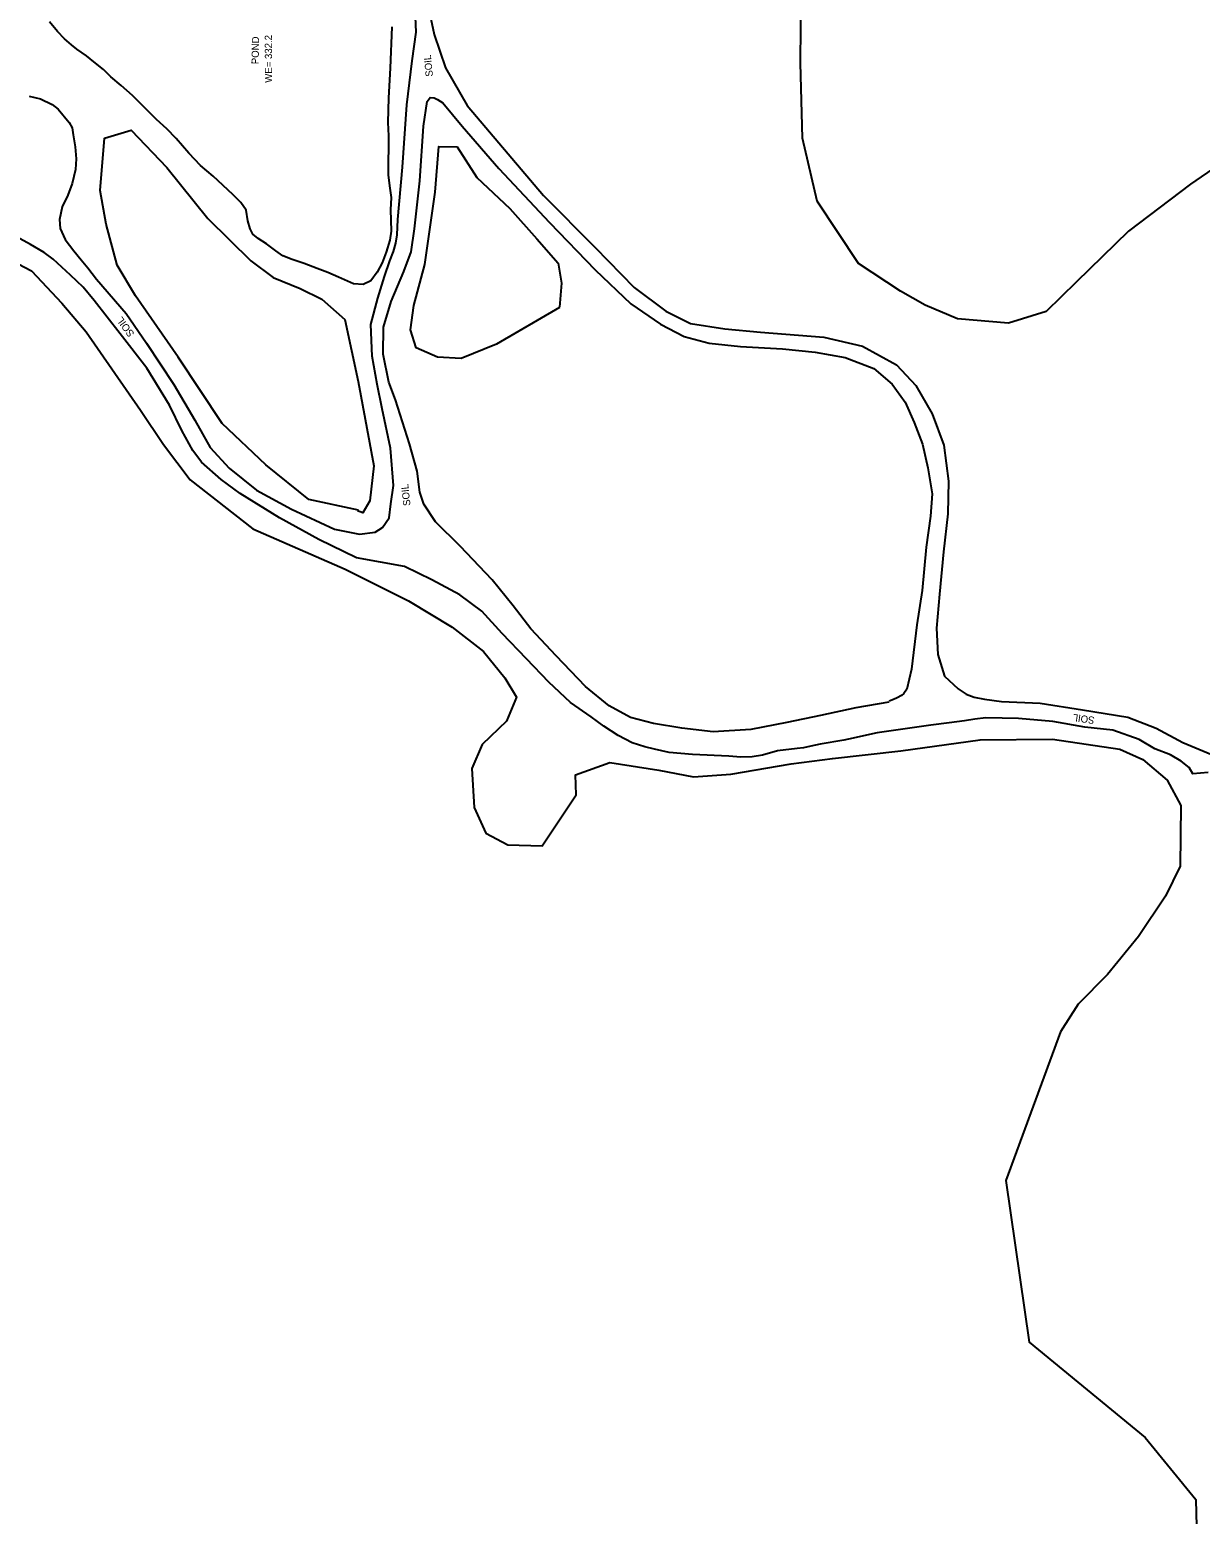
# Model space of a CAD drawing. Extents: x 2030130 to 2036320, y 723205 to 762423.
# Drawn here: x 2033347 to 2034000, y 740078 to 740906 of the extents above; entities that cross this region are included whole.
import ezdxf

# ---------------------------------------------------------------- set-up
doc = ezdxf.new("R2010")
doc.units = 0
for name, color, linetype in [('Draft_Station Labels Major', 7, 'Continuous'), ('Draft_Station Tics Major', 7, 'Continuous'), ('Old_Level_23', 7, 'Continuous'), ('Prop Alignment Horizontal', 7, 'Continuous'), ('Prop Alignment Vertical', 7, 'Continuous')]:
    doc.layers.add(name, color=color, linetype=linetype)

msp = doc.modelspace()

# ---------------------------------------------------------------- linework, layer by layer
at = {"layer": 'Draft_Station Labels Major'}
for points in [[(2033566.54, 740929.81), (2033572.17, 740903.4), (2033578.43, 740884.88), (2033590.52, 740863.79), (2033608.35, 740843.11), (2033633.19, 740813.76), (2033661.95, 740784.69), (2033683.8, 740762.35), (2033701.37, 740749.19), (2033715.11, 740742.3), (2033734.24, 740739.25), (2033754.21, 740737.44), (2033789.51, 740734.66), (2033811.04, 740729.74), (2033830.03, 740719.29), (2033840.87, 740707.76), (2033850.02, 740691.93), (2033856.56, 740674.44), (2033859.12, 740654.44), (2033858.72, 740636.2), (2033856.25, 740615.04), (2033853.99, 740591.3), (2033852.46, 740572.36), (2033853.12, 740557.73), (2033856.87, 740545.72), (2033864.55, 740538.55), (2033869.02, 740535.52), (2033873.4, 740533.92), (2033879.14, 740532.88), (2033888.61, 740531.59), (2033910.17, 740530.56), (2033933.88, 740526.93), (2033959.05, 740522.8), (2033974.88, 740516.7), (2033989.81, 740508.67), (2034005.32, 740502.21)], [(2033346.36, 740869.11), (2033352.69, 740867.5), (2033359.1, 740864.45), (2033362.52, 740861.81), (2033368.61, 740854.33), (2033370.23, 740851.43), (2033370.89, 740847.48), (2033371.97, 740840.79), (2033372.48, 740834.09), (2033372.07, 740828.09), (2033370.36, 740820.28), (2033367.81, 740813.77), (2033364.76, 740807.36), (2033363.19, 740800.36), (2033363.57, 740795.29), (2033366.38, 740789.22), (2033371.21, 740782.76), (2033375.27, 740777.81), (2033379.04, 740773.28), (2033383.93, 740767.03), (2033400.32, 740747.83), (2033411.81, 740731.37), (2033427, 740708.33), (2033438.76, 740688.43), (2033447.2, 740673.24), (2033457.87, 740661.59), (2033473.11, 740649.45), (2033492.64, 740638.71), (2033516.62, 740627.56), (2033530.54, 740624.87), (2033539.38, 740625.88), (2033543.42, 740628.6), (2033547.08, 740633.86), (2033548.1, 740641.73), (2033549.54, 740652), (2033547.79, 740672.84), (2033543.23, 740694.7), (2033540.39, 740708.53), (2033537.53, 740724), (2033536.88, 740741.65), (2033540.75, 740756.47), (2033544.48, 740768.45), (2033547.48, 740777.18), (2033549.56, 740782.53), (2033550.82, 740787.14), (2033551.47, 740791.83), (2033552, 740800.28), (2033554.59, 740829.43), (2033556.87, 740864.24), (2033559.96, 740888.73), (2033562.24, 740904.8), (2033561.86, 740913.37)], [(2033825.73, 740531.16), (2033807.38, 740527.94), (2033787.7, 740523.7), (2033768.93, 740519.74), (2033748.89, 740515.91), (2033727.89, 740514.65), (2033710.26, 740516.59), (2033694.5, 740519.18), (2033681.71, 740522.61), (2033669.85, 740529.07), (2033656.61, 740539.82), (2033640.26, 740556.89), (2033626.16, 740572.12), (2033616.24, 740584.83), (2033604.48, 740599.27), (2033586.74, 740618.17), (2033572.95, 740631.75), (2033566.44, 740641.5), (2033564.22, 740648.19), (2033562.73, 740659.95), (2033558.5, 740675.17), (2033550.58, 740699.73), (2033546.97, 740709.66), (2033543.82, 740725.18), (2033543.99, 740740.2), (2033548.27, 740754.48), (2033555.31, 740771.28), (2033559.29, 740782.19), (2033561.19, 740795.07), (2033564.13, 740821.9), (2033566.2, 740852.26), (2033568.29, 740866.12), (2033569.96, 740868.34), (2033572.27, 740868.12), (2033574.15, 740867.24), (2033577.05, 740865.43), (2033587.79, 740852.4), (2033608.25, 740828.71), (2033636.58, 740798.56), (2033661.98, 740772.31), (2033681.82, 740753.35), (2033698.52, 740741.84), (2033711.69, 740734.97), (2033725.58, 740731.27), (2033743.08, 740729.49), (2033766.47, 740728.17), (2033784.76, 740726.26), (2033801.36, 740723.27), (2033817.49, 740717.25), (2033827.59, 740708.55), (2033834.83, 740698.46), (2033839.86, 740687), (2033844.51, 740675.09), (2033847.61, 740661.84), (2033849.89, 740647.39), (2033848.98, 740634.79), (2033846.66, 740617.66), (2033844.39, 740593.33), (2033841.39, 740574.26), (2033838.51, 740549.63), (2033835.91, 740538.41), (2033834.19, 740536), (2033832.79, 740534.88), (2033830.39, 740533.57), (2033828.39, 740532.61), (2033825.91, 740531.67)], [(2034003.93, 740491.95), (2033995.35, 740491.09), (2033993.31, 740494.68), (2033988.94, 740498.22), (2033982.91, 740501.83), (2033974.13, 740505.1), (2033965.36, 740510.32), (2033950.68, 740515.48), (2033935.19, 740517.28), (2033917.22, 740520.35), (2033898.07, 740521.94), (2033879.82, 740522.44), (2033873.75, 740521.67), (2033868.09, 740520.78), (2033859.38, 740519.6), (2033849.14, 740518.32), (2033834.97, 740516.2), (2033819.28, 740513.98), (2033813.3, 740512.74), (2033805.93, 740511.14), (2033800.72, 740509.95), (2033787.44, 740507.8), (2033782.34, 740506.53), (2033778.22, 740505.75), (2033774.7, 740505.37), (2033763.7, 740503.95), (2033755.32, 740501.57), (2033749.66, 740500.68), (2033743.19, 740500.51), (2033736.49, 740500.98), (2033716.31, 740501.89), (2033703.36, 740503.1), (2033695.03, 740505.01), (2033689.65, 740506.21), (2033682.64, 740508.37), (2033674.85, 740512.51), (2033666.85, 740517.78), (2033659.83, 740523.05), (2033648.3, 740531.04), (2033636.16, 740542.22), (2033623.65, 740555.37), (2033610.17, 740569.5), (2033598.88, 740581.81), (2033586.54, 740591.01), (2033570.97, 740599.3), (2033555.56, 740606.75), (2033528.81, 740611.55), (2033507.89, 740621.92), (2033485.99, 740633.86), (2033464.05, 740647.54), (2033453.46, 740655.23), (2033442.46, 740664.98), (2033437.53, 740671.51), (2033431.51, 740682.69), (2033424.63, 740696.82), (2033411.96, 740717.42), (2033397.02, 740736.61), (2033382.5, 740755.2), (2033376.35, 740762.47), (2033369.34, 740769.2), (2033359.65, 740778.22), (2033354.67, 740781.93), (2033347.11, 740786.41), (2033339.31, 740790.65)]]:
    msp.add_lwpolyline(points, dxfattribs=at)
at = {"layer": 'Draft_Station Tics Major'}
for points in [[(2034090.77, 740912.54), (2034061.43, 740884.51), (2034043.54, 740860.82), (2034024.86, 740841.27), (2033994.03, 740819.98), (2033959.44, 740793.88), (2033930.21, 740765.29), (2033913.62, 740749.06), (2033892.64, 740742.52), (2033864.13, 740744.87), (2033846.09, 740752.54), (2033832.34, 740760.24), (2033808.89, 740775.84), (2033785.91, 740810.44), (2033777.61, 740845.7), (2033776.47, 740887.39), (2033776.98, 740928.62)], [(2033530.04, 740638.21), (2033502.38, 740644.23), (2033478.25, 740663.4), (2033453.97, 740686.45), (2033429.35, 740723.46), (2033405.65, 740757.72), (2033395.36, 740774.86), (2033389.25, 740797.67), (2033385.84, 740816.51), (2033388.27, 740845.63), (2033403.22, 740850.05), (2033423.17, 740829.3), (2033445.94, 740800.9), (2033469.96, 740777.22), (2033482.46, 740767.91), (2033497.47, 740761.81), (2033509.51, 740755.93), (2033522.4, 740744.55), (2033529.8, 740709.9), (2033538.59, 740662.85), (2033536.25, 740643.49), (2033532.47, 740636.72), (2033529.52, 740637.91)], [(2033642.09, 740751.15), (2033606.99, 740730.8), (2033587.29, 740722.74), (2033574.07, 740723.54), (2033562.18, 740728.67), (2033559.07, 740738.8), (2033560.77, 740752.38), (2033566.93, 740775.19), (2033572.69, 740815.47), (2033574.83, 740841.03), (2033585, 740840.83), (2033596.08, 740823.65), (2033614.36, 740806.37), (2033629.46, 740789.56), (2033641.43, 740775.87), (2033643.17, 740764.7), (2033642.2, 740751.45)], [(2033318.41, 740786.87), (2033347.64, 740771.59), (2033364.53, 740753.57), (2033378.1, 740737.65), (2033408.48, 740693.94), (2033421.31, 740674.75), (2033436.16, 740655.17), (2033471.03, 740627.72), (2033522.48, 740605.38), (2033557.85, 740587.57), (2033582.28, 740572.94), (2033599.7, 740559.31), (2033611.66, 740544.64), (2033618.18, 740533.99), (2033612.54, 740520.63), (2033599.06, 740507.53), (2033593.24, 740494.14), (2033594.48, 740472.35), (2033601.11, 740458.02), (2033613.26, 740451.57), (2033632.48, 740450.95), (2033651.39, 740479.52), (2033651.04, 740490.56), (2033670.18, 740497.53), (2033697.51, 740493.2), (2033716.93, 740489.5), (2033737.71, 740490.94), (2033771.3, 740496.77), (2033794.3, 740499.8), (2033832.49, 740503.98), (2033876.75, 740510.09), (2033917.01, 740510.57), (2033954.73, 740504.91), (2033967.53, 740499.17), (2033981.02, 740487.71), (2033988.6, 740473.56), (2033988.23, 740439.77), (2033980.13, 740423.02), (2033965.14, 740400.46), (2033947.75, 740379.21), (2033931.42, 740362.64), (2033921.49, 740347.29)], [(2033921.49, 740347.29), (2033891.02, 740264.35), (2033904.03, 740174.28), (2033968.69, 740121.12), (2033997.08, 740086.47), (2033997.5, 740071.47)]]:
    msp.add_lwpolyline(points, dxfattribs=at)
at = {"layer": 'Prop Alignment Horizontal'}
msp.add_lwpolyline([(2033548.58, 740907.75), (2033547.75, 740884.72), (2033546.75, 740868.16), (2033546.37, 740854.42), (2033546.81, 740847.04), (2033546.73, 740840.34), (2033546.55, 740832.65), (2033546.52, 740825.18), (2033547.2, 740819.11), (2033548.17, 740812.51), (2033547.83, 740805.67), (2033548.04, 740799.99), (2033548.17, 740793.72), (2033547.48, 740788.74), (2033545.44, 740782.15), (2033543.21, 740776.1), (2033540.42, 740770.91), (2033536.87, 740766.17), (2033532.54, 740763.98), (2033527.2, 740764.51), (2033518.85, 740768.15), (2033512.82, 740770.78), (2033506.96, 740773.05), (2033499.75, 740775.84), (2033492.93, 740778.03), (2033487.7, 740780.03), (2033483.88, 740782.79), (2033478.67, 740786.74), (2033474.12, 740789.74), (2033471.14, 740792.18), (2033469.5, 740795.16), (2033468.36, 740799.59), (2033467.43, 740805.52), (2033464.27, 740809.86), (2033460.07, 740814.1), (2033454.29, 740819.49), (2033448.98, 740824.48), (2033441.92, 740830.49), (2033435.4, 740837.2), (2033428.21, 740845.42), (2033423.11, 740850.84), (2033417.35, 740856.13), (2033411.5, 740861.9), (2033403.97, 740869.37), (2033397.57, 740874.93), (2033391.79, 740879.84), (2033387.81, 740883.92), (2033382.44, 740888.22), (2033378.3, 740891.6), (2033372.94, 740895.33), (2033369.86, 740897.74), (2033366.04, 740900.99), (2033362.14, 740905.18), (2033357.65, 740910.43)], dxfattribs=at)

# ---------------------------------------------------------------- texts
at = {"layer": 'Old_Level_23'}
for rotation, p in [(95.57533, (2033571.52, 740880.15)), (126.20839, (2033405.19, 740736.62)), (96.09926, (2033559.01, 740640.82)), (171.87386, (2033940.76, 740522.88))]:
    msp.add_text('SOIL', height=4, rotation=rotation, dxfattribs=at).set_placement(p)
at = {"layer": 'Prop Alignment Vertical'}
for s, rotation, p in [('POND', 89.01165, (2033474.29, 740886.85)), ('WE= 332.2', 90.23619, (2033481.82, 740876.57))]:
    msp.add_text(s, height=4, rotation=rotation, dxfattribs=at).set_placement(p)

doc.saveas('drawing.dxf')
